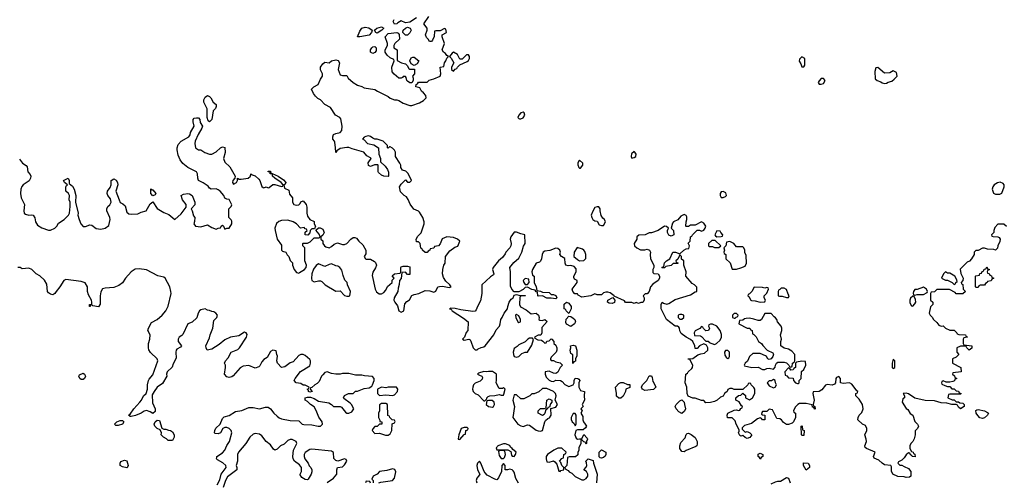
# Model space of a CAD drawing. Header units: inches. Extents: x 2601469 to 2753575, y 449403 to 582909.
# Tile 325 of 350: x 2702326 to 2711371, y 501494 to 505748. Entities that reach past the tile are written whole.
import ezdxf

# ---------------------------------------------------------------- set-up
doc = ezdxf.new("R2010")
doc.units = ezdxf.units.IN
doc.header["$MEASUREMENT"] = 0
doc.layers.add('C7500', color=7, linetype='Continuous')
doc.layers.add('C7510', color=7, linetype='Continuous')

msp = doc.modelspace()

# ---------------------------------------------------------------- linework, layer by layer
at = {"layer": 'C7500', "color": 4, "elevation": 4}
for points in [[(2702324, 504464), (2702352, 504430), (2702386.8, 504406.8), (2702394, 504394), (2702400.7, 504350), (2702423.5, 504323.5), (2702427.3, 504310), (2702424.9, 504290), (2702413.8, 504266.2), (2702358.8, 504230), (2702344.7, 504215.3), (2702336.3, 504190), (2702333.4, 504150), (2702340.5, 504110), (2702370.6, 504049.4), (2702362.8, 503990), (2702366, 503970), (2702379.8, 503959.8), (2702410, 503951), (2702430, 503954.8), (2702450.7, 503950.7), (2702464.9, 503924.9), (2702470.6, 503890), (2702490, 503857.3), (2702530, 503834.8), (2702590, 503811.3), (2702610, 503811.3), (2702650, 503831.3), (2702668.7, 503850), (2702683.7, 503876.3), (2702734, 503910), (2702774, 503950), (2702784, 503970), (2702789, 504030), (2702788.9, 504068.9), (2702779, 504090), (2702784, 504130), (2702775.3, 504150), (2702748.9, 504171.1), (2702748.9, 504211.1), (2702755.3, 504224.7), (2702766, 504230), (2702738, 504250), (2702729, 504269), (2702770, 504291.3), (2702782, 504270), (2702782, 504242), (2702810, 504218), (2702826.8, 504190), (2702841, 504130), (2702838, 504070), (2702862.8, 503970), (2702861, 503950), (2702871, 503910), (2702887.3, 503870), (2702910, 503846.8), (2702930, 503844.9), (2702970, 503860.7), (2702990, 503858.8), (2703030, 503828), (2703070, 503823), (2703110, 503830.7), (2703143.7, 503856.3), (2703158, 503910), (2703155.1, 503930), (2703125.2, 503990), (2703125.2, 504010), (2703137.2, 504030), (2703154.3, 504045.7), (2703165.1, 504070), (2703159.7, 504099.7), (2703135.1, 504130), (2703129.3, 504150), (2703132.7, 504170), (2703156.2, 504203.8), (2703166, 504230), (2703165.2, 504270), (2703190, 504286), (2703213.2, 504273.2), (2703226, 504250), (2703226.8, 504230), (2703210.6, 504170), (2703239.1, 504090), (2703250, 504067.7), (2703274.9, 504054.9), (2703295.2, 504035.2), (2703310, 503978), (2703330, 503962.8), (2703350, 503958.8), (2703410, 503962), (2703441.2, 503978.8), (2703488, 503990), (2703524.7, 504055.3), (2703550, 504072), (2703590, 504011), (2703650, 503976), (2703696.7, 503956.7), (2703750, 503911.3), (2703810, 503962.8), (2703856.4, 504023.6), (2703854, 504050), (2703821.2, 504090), (2703808, 504130), (2703830, 504142.8), (2703870.7, 504150.7), (2703886.4, 504146.4), (2703911, 504131), (2703936, 504070), (2703935.3, 504044.7), (2703902, 504010), (2703911.3, 503991.3), (2703923.5, 503943.5), (2703934, 503930), (2703932.7, 503892.7), (2703924.7, 503870), (2703942, 503850), (2703990, 503844), (2704050, 503861), (2704090, 503836), (2704130, 503822.8), (2704150, 503832), (2704170, 503834), (2704178, 503850), (2704190, 503858), (2704198, 503850), (2704210, 503822), (2704230, 503832), (2704250, 503832), (2704275.3, 503870), (2704275.3, 503895.3), (2704268.4, 503908.4), (2704246, 503930), (2704247.3, 504007.3), (2704268, 504030), (2704273.6, 504046.4), (2704250, 504095.3), (2704230, 504098), (2704210, 504108), (2704202, 504130), (2704169, 504170), (2704150, 504182.7), (2704130, 504192.7), (2704086, 504190), (2704070, 504198), (2704056, 504216), (2704010, 504248.7), (2703968.7, 504268.7), (2703962, 504290), (2703959, 504330), (2703950, 504348), (2703870, 504389.2), (2703825.6, 504425.6), (2703800.1, 504460.1), (2703782.5, 504502.5), (2703773.2, 504550), (2703773.2, 504570), (2703780.9, 504599.1), (2703809.4, 504630.6), (2703881.2, 504670), (2703892, 504688), (2703896, 504710), (2703929, 504770), (2703919, 504810), (2703919, 504830), (2703930, 504841), (2703950, 504846), (2703970, 504844.7), (2703981, 504830), (2703982.8, 504802.8), (2704004.7, 504770), (2704000.7, 504750), (2703966.4, 504693.6), (2703938.8, 504630), (2703936, 504610), (2703942, 504570), (2703970, 504552), (2703990, 504551.3), (2704026, 504526), (2704070, 504511.3), (2704090, 504511.3), (2704130, 504531.3), (2704170, 504570.7), (2704190, 504578.8), (2704210, 504572), (2704213.7, 504526.3), (2704198.8, 504470), (2704210, 504438), (2704255.3, 504395.3), (2704304.7, 504310), (2704302, 504290), (2704284.7, 504270), (2704282, 504250), (2704290, 504234), (2704318, 504250), (2704326, 504270), (2704328, 504292), (2704342, 504282), (2704361, 504281), (2704426, 504290), (2704446, 504310), (2704450, 504332), (2704462, 504322), (2704490, 504312), (2704522, 504282), (2704531.3, 504270), (2704550, 504214), (2704563.6, 504203.6), (2704570, 504202), (2704590, 504212), (2704610, 504202), (2704616.4, 504203.6), (2704650, 504231.3), (2704671.1, 504231.1), (2704730, 504214), (2704742, 504218), (2704746, 504230), (2704728, 504250), (2704669.3, 504289.3), (2704648.7, 504310), (2704647.3, 504327.3), (2704628, 504330), (2704626, 504346), (2704608, 504350), (2704610, 504354), (2704630, 504354), (2704634, 504334), (2704646, 504334), (2704702, 504310), (2704750, 504276), (2704771, 504250), (2704763.6, 504236.4), (2704754, 504230), (2704758, 504198), (2704799.6, 504179.6), (2704803.6, 504143.6), (2704832, 504110), (2704831, 504070), (2704844.7, 504050), (2704870, 504041), (2704890, 504044.7), (2704903.1, 504056.9), (2704910, 504074), (2704930, 504082), (2704958, 504050), (2704965.4, 504025.4), (2704964, 503970), (2704970, 503942), (2704990, 503911.3), (2705030, 503892), (2705032, 503870), (2705042, 503850), (2705034, 503826), (2705010, 503826), (2704994, 503810), (2704991.6, 503788.4), (2704972.7, 503767.3), (2704948.7, 503768.7), (2704950, 503794), (2704966, 503810), (2704962, 503822), (2704950, 503826), (2704938, 503838), (2704906, 503830), (2704868, 503870), (2704838, 503890), (2704790, 503904), (2704730, 503902), (2704706.4, 503893.6), (2704686.4, 503873.6), (2704671.3, 503830), (2704671.6, 503808.4), (2704691.3, 503730), (2704730, 503674), (2704732, 503630), (2704741, 503621), (2704770.8, 503610.8), (2704784.5, 503584.5), (2704798, 503570), (2704810, 503534), (2704831.6, 503511.6), (2704832, 503490), (2704846, 503450), (2704870, 503422), (2704890, 503418), (2704898, 503422), (2704942, 503450), (2704959, 503470), (2704962, 503490), (2704944, 503530), (2704946, 503650), (2704928.4, 503668.4), (2704926, 503690), (2704930, 503694), (2704970, 503692), (2704982, 503698), (2704994.6, 503705.4), (2705030, 503742), (2705078, 503742), (2705086, 503750), (2705076.4, 503776.4), (2705046, 503814), (2705070, 503834), (2705087.3, 503832.7), (2705110, 503822), (2705122, 503790), (2705110, 503766), (2705094, 503750), (2705094, 503730), (2705110, 503714), (2705111.3, 503690), (2705127.1, 503667.1), (2705138.8, 503658.8), (2705170, 503651), (2705190, 503661), (2705216.5, 503683.5), (2705244.7, 503695.3), (2705290, 503682), (2705310, 503682), (2705330, 503690.8), (2705369.6, 503730.4), (2705390, 503744), (2705406, 503746), (2705419.8, 503739.8), (2705441, 503710), (2705479.1, 503679.1), (2705506, 503630), (2705504.7, 503595.3), (2705492, 503570), (2705502, 503550), (2705510, 503546), (2705550, 503544.7), (2705585.4, 503525.4), (2705595.3, 503515.3), (2705604.7, 503490), (2705595.3, 503464.7), (2705570, 503426), (2705565.4, 503394.6), (2705591, 503270), (2705605.2, 503245.2), (2705628.1, 503228.1), (2705650, 503226.8), (2705670, 503238), (2705690, 503262), (2705705.6, 503294.4), (2705748, 503330), (2705748.4, 503351.6), (2705766, 503370), (2705747.3, 503392.7), (2705768.4, 503411.6), (2705822, 503418), (2705826, 503430), (2705826, 503470), (2705830, 503474), (2705850, 503482), (2705890, 503482), (2705910, 503474), (2705910, 503406), (2705890, 503406), (2705870, 503426), (2705838, 503422), (2705832, 503368), (2705814, 503350), (2705812.7, 503312.7), (2705802, 503278), (2705801, 503250), (2705764.9, 503190), (2705764, 503170), (2705770.8, 503150), (2705796.3, 503116.3), (2705810, 503072), (2705830, 503058), (2705855.3, 503070), (2705864.7, 503135.3), (2705883.1, 503156.9), (2705908.4, 503171.6), (2705930, 503212), (2705950, 503222), (2705991.6, 503231.6), (2706050, 503258.8), (2706094, 503254), (2706130, 503242), (2706148.4, 503251.6), (2706168.4, 503291.6), (2706184, 503296), (2706210, 503297.1), (2706270, 503286.3), (2706288.7, 503290), (2706277, 503310), (2706242.3, 503342.3), (2706218, 503378), (2706209.2, 503410), (2706212.3, 503450), (2706222, 503490), (2706234, 503510), (2706239, 503570), (2706278, 503622), (2706324.5, 503655.5), (2706350, 503666.8), (2706368.7, 503710), (2706348, 503730), (2706310, 503745.2), (2706250, 503752), (2706207.9, 503732.1), (2706190, 503686), (2706174, 503670), (2706138, 503662), (2706130, 503648), (2706098, 503642), (2706094, 503630), (2706079.6, 503620.4), (2706070, 503606), (2706050, 503606), (2706026, 503630), (2706022, 503642), (2706010, 503646), (2706006, 503690), (2705990, 503706), (2705970, 503706), (2705968, 503730), (2705983.1, 503756.9), (2706012.9, 503787.1), (2706042, 503870), (2706042, 503890), (2706028.7, 503930), (2705998.6, 503978.6), (2705990, 503988.7), (2705946, 504006), (2705912.7, 504052.7), (2705894.8, 504094.8), (2705878, 504118), (2705858, 504130), (2705825.6, 504165.6), (2705815.3, 504210), (2705830, 504234), (2705870, 504274), (2705890, 504254), (2705910, 504254), (2705926, 504270), (2705894.6, 504334.6), (2705873.6, 504353.6), (2705844, 504364), (2705827.3, 504387.3), (2705826, 504410), (2705818, 504430), (2705779, 504490), (2705777.2, 504530), (2705770, 504548), (2705750, 504568), (2705730, 504578), (2705722, 504578), (2705710, 504566), (2705706, 504570), (2705706, 504590), (2705666, 504630), (2705610, 504648.7), (2705588.9, 504648.9), (2705570, 504658), (2705550, 504675.3), (2705530, 504679), (2705506, 504674), (2705491.6, 504668.4), (2705474, 504650), (2705490, 504642), (2705522, 504610), (2705578, 504598), (2705622, 504570), (2705626, 504510), (2705641, 504470), (2705641, 504441), (2705682, 504402), (2705704.7, 504370), (2705712.7, 504347.3), (2705714, 504310), (2705710, 504306), (2705670, 504308), (2705650, 504318), (2705623.1, 504343.1), (2705618, 504350), (2705618, 504410), (2705614.6, 504414.6), (2705585.4, 504414.6), (2705550, 504398), (2705530, 504406), (2705528.4, 504431.6), (2705555.3, 504470), (2705550, 504478), (2705516.4, 504496.4), (2705488, 504530), (2705380.2, 504560.2), (2705350, 504573.2), (2705330, 504573.2), (2705270, 504562), (2705238, 504542), (2705230, 504526), (2705228.7, 504570), (2705220.4, 504620.4), (2705218, 504630), (2705202, 504650), (2705202, 504670), (2705210, 504692), (2705230, 504702), (2705270, 504711.3), (2705284, 504730), (2705288.9, 504768.9), (2705276.4, 504836.4), (2705268.4, 504848.4), (2705228, 504870), (2705180.2, 504940.2), (2705130, 504968), (2705088.7, 505010), (2705064.5, 505024.5), (2705044.1, 505044.1), (2705024, 505070), (2705008, 505110), (2705028, 505130), (2705069.1, 505150.9), (2705090, 505202), (2705108.7, 505230), (2705108.7, 505250), (2705090, 505286), (2705089.3, 505310), (2705110, 505342), (2705130, 505358), (2705170, 505352), (2705189.3, 505370.7), (2705230, 505378), (2705251.1, 505371.1), (2705264.7, 505350), (2705252, 505290), (2705270, 505242), (2705290, 505234), (2705330, 505234), (2705344.7, 505210), (2705391, 505170), (2705430, 505146), (2705470, 505134.8), (2705490, 505122.8), (2705590, 505106), (2705612, 505090), (2705710, 505041), (2705730, 505026.8), (2705770, 505011), (2705790, 505011), (2705810, 505004), (2705850, 504979.1), (2705910, 504958), (2705930, 504958), (2705998, 504982), (2706034.2, 505005.8), (2706059, 505030), (2706058, 505050), (2706036.5, 505076.5), (2706018, 505090), (2706002, 505122), (2705966, 505130), (2705967.3, 505152.7), (2705982, 505158), (2705990, 505174), (2706070, 505174), (2706088.7, 505191.3), (2706130, 505202.8), (2706188, 505230), (2706195.3, 505250), (2706188.4, 505311.6), (2706222, 505318), (2706228, 505350), (2706242, 505370), (2706250, 505394), (2706266, 505410), (2706250, 505418), (2706237.2, 505437.2), (2706218, 505450), (2706208, 505470), (2706228.7, 505530), (2706208, 505590), (2706206, 505610), (2706246, 505630), (2706242, 505662), (2706230, 505666), (2706190, 505646), (2706150, 505646), (2706138, 505642), (2706132.7, 505592.7), (2706119.6, 505560.4), (2706110, 505546), (2706090, 505546), (2706078, 505570), (2706064.7, 505584.7), (2706055.3, 505610), (2706068, 505650), (2706068, 505670), (2706038, 505710), (2706084.1, 505775.9)], [(2705970, 505765.2), (2705910, 505724), (2705870, 505719), (2705830, 505738), (2705799.6, 505720.4), (2705790, 505708.7), (2705770, 505708), (2705758, 505730), (2705766, 505750)], [(2710000, 502357.2), (2709970, 502395.3), (2709950, 502408), (2709890, 502402), (2709866, 502410), (2709868, 502450), (2709850, 502468), (2709830, 502458), (2709824.7, 502450), (2709822, 502410), (2709810, 502398), (2709790, 502388.7), (2709745.4, 502394.6), (2709730, 502388), (2709694.8, 502345.2), (2709670.7, 502329.3), (2709614, 502326), (2709612, 502310), (2709624.7, 502250), (2709614, 502210), (2709618, 502198), (2709632, 502190), (2709634, 502170), (2709630, 502166), (2709622, 502182), (2709610, 502186), (2709606, 502206), (2709550, 502218), (2709490, 502218), (2709474, 502210), (2709450, 502186), (2709434, 502150), (2709438, 502138), (2709454, 502130), (2709452, 502090), (2709434, 502050), (2709422, 502038), (2709390, 502026), (2709370, 502026), (2709343.1, 502043.1), (2709326, 502070), (2709310, 502078), (2709282, 502082), (2709242, 502162), (2709210, 502166), (2709190, 502146), (2709150, 502146), (2709143.6, 502136.4), (2709142, 502122), (2709150, 502114), (2709172.7, 502112.7), (2709172.7, 502067.3), (2709148.4, 502068.4), (2709142, 502082), (2709130, 502086), (2709103.6, 502076.4), (2709050, 502035.3), (2708983.6, 502016.4), (2708963.6, 501996.4), (2708963.6, 501983.6), (2708990, 501954), (2709010, 501962), (2709034, 501950), (2709052, 501930), (2709032.7, 501907.3), (2709010, 501898), (2708990, 501906), (2708970, 501926), (2708950, 501918), (2708943.1, 501923.1), (2708928.7, 501950), (2708936.4, 501963.6), (2708936.4, 501976.4), (2708909, 502029), (2708899, 502059), (2708870, 502088), (2708827.3, 502087.3), (2708826, 502110), (2708830, 502131.3), (2708890, 502158), (2708910, 502162), (2708930, 502154), (2708942, 502158), (2708950, 502174), (2708962, 502178), (2708966, 502190), (2708956.4, 502196.4), (2708934.6, 502234.6), (2708906, 502250), (2708906, 502270), (2708930, 502292), (2708950, 502294), (2708970, 502314), (2708992.7, 502292.7), (2708994, 502270), (2709018, 502258), (2709030, 502252), (2709058, 502270), (2709078, 502310), (2709078, 502350), (2709070, 502366), (2709046, 502390), (2709042, 502402), (2709030, 502406), (2709018, 502402), (2709014, 502390), (2708970, 502346), (2708890, 502348), (2708870, 502358), (2708850, 502358), (2708831.6, 502348.4), (2708824.7, 502330), (2708802, 502310), (2708790, 502286), (2708763.6, 502276.4), (2708734, 502250), (2708710, 502238), (2708671.1, 502228.9), (2708630, 502226), (2708610, 502246), (2708590, 502246), (2708530, 502268.7), (2708508.4, 502268.4), (2708467.3, 502287.3), (2708458, 502310), (2708455.3, 502370), (2708438, 502410), (2708446, 502490), (2708462, 502498), (2708466, 502510), (2708500.4, 502539.6), (2708508, 502550), (2708508.7, 502570), (2708482, 502622), (2708466, 502626), (2708466, 502630), (2708510, 502632), (2708554.6, 502665.4), (2708583.1, 502676.9), (2708618, 502682), (2708648, 502710), (2708648, 502730), (2708635.3, 502755.3), (2708610, 502768), (2708570, 502748), (2708550, 502726), (2708530, 502726), (2708528, 502750), (2708508.4, 502788.4), (2708488.4, 502808.4), (2708449.1, 502829.1), (2708403.1, 502863.1), (2708390, 502886), (2708388, 502910), (2708380.4, 502920.4), (2708368.7, 502928.7), (2708348, 502930), (2708268, 502990), (2708218, 503090), (2708218, 503130), (2708228.4, 503151.6), (2708241, 503141), (2708270, 503131.3), (2708290, 503138), (2708346.3, 503173.7), (2708490, 503218), (2708530, 503244.7), (2708546, 503250), (2708547.3, 503287.3), (2708526, 503310), (2708503.1, 503323.1), (2708446, 503390), (2708448, 503430), (2708426, 503490), (2708426, 503530), (2708407.3, 503547.3), (2708406, 503570), (2708390, 503586), (2708372.7, 503547.3), (2708354, 503530), (2708358, 503518), (2708372.7, 503512.7), (2708372.7, 503507.3), (2708330, 503506), (2708311.3, 503488.7), (2708262, 503478), (2708250, 503466), (2708230, 503466), (2708226, 503470), (2708242, 503478), (2708248.9, 503511.1), (2708268.7, 503531.3), (2708298, 503550), (2708326, 503610), (2708351.1, 503611.1), (2708390, 503594), (2708426, 503630), (2708450, 503642), (2708474.6, 503645.4), (2708478, 503670), (2708466, 503694), (2708486, 503710), (2708488.4, 503751.6), (2708502, 503758), (2708506, 503770), (2708550, 503814), (2708570, 503814), (2708590, 503802), (2708610, 503812), (2708622, 503830), (2708628, 503850), (2708610, 503878), (2708590, 503888), (2708530, 503858), (2708490, 503858), (2708470, 503846), (2708450, 503846), (2708446, 503850), (2708448, 503890), (2708455.3, 503910), (2708454.6, 503934.6), (2708448.4, 503948.4), (2708430, 503958), (2708399.6, 503940.4), (2708371.3, 503908.7), (2708331.6, 503888.4), (2708323.6, 503876.4), (2708312, 503830), (2708332, 503810), (2708334, 503770), (2708310, 503758), (2708290, 503768), (2708278, 503790), (2708278, 503810), (2708286, 503830), (2708267.3, 503847.3), (2708250, 503848), (2708190, 503808.7), (2708130, 503788), (2708110, 503788), (2708071.1, 503768.9), (2708012.7, 503767.3), (2707994, 503750), (2707994, 503730), (2707972, 503690), (2707974, 503670), (2707994, 503650), (2708030, 503632), (2708070, 503632), (2708090, 503638), (2708112, 503630), (2708122, 503610), (2708118, 503590), (2708122, 503550), (2708152, 503490), (2708152, 503470), (2708142, 503450), (2708143.6, 503423.6), (2708152.7, 503412.7), (2708191.3, 503411.3), (2708204.7, 503390), (2708204.7, 503370), (2708192, 503350), (2708143.5, 503316.5), (2708122, 503290), (2708110, 503248), (2708090, 503228), (2708072.7, 503227.3), (2708054, 503210), (2708062, 503190), (2708062, 503170), (2708051.1, 503148.9), (2708032.7, 503147.3), (2708010, 503138), (2707990, 503146), (2707970, 503138), (2707950, 503146), (2707890, 503146), (2707882, 503162), (2707786, 503206), (2707786, 503210), (2707750, 503235.3), (2707730, 503242), (2707710, 503242), (2707690, 503235.3), (2707670, 503218), (2707630, 503218), (2707610, 503228), (2707571.6, 503208.4), (2707490, 503198), (2707455.3, 503215.3), (2707450, 503226), (2707427.3, 503227.3), (2707408.4, 503248.4), (2707402, 503270), (2707448, 503330), (2707446, 503350), (2707423.1, 503363.1), (2707416.4, 503376.4), (2707415.3, 503390), (2707437.2, 503430), (2707437.2, 503457.2), (2707418.6, 503478.6), (2707390, 503486.6), (2707365.4, 503485.4), (2707344, 503490), (2707337.2, 503510), (2707332.7, 503552.7), (2707302, 503570), (2707288.7, 503590), (2707293.2, 503610), (2707289, 503630), (2707270, 503642.7), (2707250, 503646), (2707195.5, 503624.5), (2707150, 503620.9), (2707134.8, 503610), (2707125.5, 503590), (2707121, 503550), (2707110, 503526), (2707102, 503518), (2707070, 503508), (2707038, 503450), (2707032, 503430), (2707038, 503398), (2707052, 503390), (2707052, 503330), (2707072, 503290), (2707078, 503258), (2707110, 503252), (2707130, 503242), (2707190, 503238), (2707210, 503222), (2707230, 503222), (2707252.7, 503212.7), (2707262, 503190), (2707250, 503182), (2707210, 503188), (2707170, 503186), (2707130, 503208), (2707090, 503206), (2707086, 503210), (2707082, 503242), (2707070, 503246), (2707062, 503262), (2707030, 503268), (2706990, 503288), (2706970, 503286), (2706950, 503266), (2706910, 503246), (2706870, 503246), (2706848, 503270), (2706836.4, 503296.4), (2706834, 503430), (2706828, 503470), (2706865.2, 503514.8), (2706910, 503556), (2706939.3, 503610), (2706955.1, 503664.9), (2706968.7, 503690), (2706966, 503770), (2706930, 503778), (2706890, 503795.3), (2706870, 503795.3), (2706838.8, 503750), (2706831, 503730), (2706841, 503690), (2706838, 503670), (2706827.3, 503650), (2706791, 503610), (2706785.3, 503594.7), (2706759.9, 503560.1), (2706723.8, 503530), (2706676, 503470), (2706671, 503450), (2706682, 503410), (2706678, 503402), (2706650, 503384), (2706572, 503310), (2706570.6, 503230.6), (2706558.6, 503161.4), (2706530.5, 503110), (2706521, 503079), (2706510.8, 503069.2), (2706490, 503065.2), (2706379.3, 503079.3), (2706327.7, 503092.3), (2706286, 503094), (2706274, 503090), (2706286, 503086), (2706296.9, 503076.9), (2706298, 503070), (2706402.5, 503002.5), (2706444.7, 502970), (2706442, 502890), (2706427.1, 502872.9), (2706411.6, 502828.4), (2706394, 502810), (2706410, 502802), (2706451.3, 502811.3), (2706463.6, 502803.6), (2706471.6, 502791.6), (2706492, 502730), (2706510, 502712), (2706530, 502712), (2706539, 502721), (2706565.2, 502734.8), (2706590, 502741), (2706602, 502750), (2706681.2, 502850), (2706704.1, 502895.9), (2706734, 502930), (2706741.2, 502950), (2706745.2, 502990), (2706759, 503010), (2706775.3, 503050), (2706808, 503090), (2706808.9, 503111.1), (2706822, 503150), (2706842, 503178), (2706858, 503190), (2706870, 503214), (2706890, 503222), (2706910, 503214), (2706971.6, 503211.6), (2706970, 503208), (2706932.7, 503207.3), (2706922, 503198), (2706918, 503130), (2706926.8, 503106.8), (2706979.8, 503079.8), (2707023.6, 503043.6), (2707070.9, 503050.9), (2707091.3, 503030), (2707098, 503010), (2707094, 502990), (2707103.6, 502983.6), (2707130, 502982), (2707150, 502991.3), (2707172.7, 502972.7), (2707123.6, 502916.4), (2707122, 502870), (2707112.7, 502847.3), (2707090, 502846), (2707054, 502830), (2707058, 502818), (2707085.4, 502805.4), (2707119.6, 502799.6), (2707132.7, 502792.7), (2707150, 502774), (2707162, 502778), (2707167.3, 502792.7), (2707190, 502794), (2707210, 502812), (2707214, 502810), (2707234, 502790), (2707234, 502770), (2707250, 502754), (2707262, 502730), (2707262, 502710), (2707254, 502690), (2707210, 502646), (2707202, 502630), (2707203.6, 502623.6), (2707210, 502614), (2707230, 502614), (2707250, 502602), (2707290, 502592), (2707312, 502570), (2707291.1, 502548.9), (2707270, 502508), (2707250, 502495.3), (2707230, 502498), (2707190, 502517.2), (2707154, 502510), (2707152, 502490), (2707162, 502462), (2707190, 502432), (2707210, 502424.7), (2707230, 502422), (2707250, 502432), (2707294, 502430), (2707310, 502422), (2707334.8, 502394.8), (2707370, 502374.8), (2707410, 502391.3), (2707421.2, 502410), (2707421.2, 502430), (2707428.9, 502451.1), (2707454, 502450), (2707463.6, 502443.6), (2707471.3, 502430), (2707462, 502410), (2707462, 502370), (2707478, 502338), (2707514, 502330), (2707512, 502288), (2707516, 502250), (2707492, 502210), (2707502, 502190), (2707482, 502170), (2707492, 502150), (2707482, 502130), (2707498, 502098), (2707498, 502070), (2707504.7, 502050), (2707522, 502030), (2707532, 502010), (2707523.6, 501996.4), (2707502, 501978), (2707450, 501978), (2707434, 501970), (2707424.7, 501930), (2707439.6, 501899.6), (2707450, 501892), (2707467.3, 501892.7), (2707490, 501894), (2707510, 501934), (2707539.6, 501899.6), (2707542, 501890), (2707534, 501870), (2707534, 501850), (2707530, 501846), (2707522, 501862), (2707507.3, 501867.3), (2707490, 501886), (2707482, 501878), (2707482, 501850), (2707462, 501810), (2707462, 501790), (2707452.7, 501767.3), (2707452, 501748), (2707432, 501728), (2707372.7, 501727.3), (2707358, 501722), (2707351.6, 501648.4), (2707334, 501630), (2707338, 501618), (2707363.6, 501603.6), (2707374, 501590), (2707396.9, 501576.9), (2707427.5, 501547.5), (2707490, 501517.3), (2707510, 501516), (2707529.3, 501530.7), (2707544, 501550), (2707544, 501570), (2707533.6, 501593.6), (2707508.7, 501610), (2707530, 501634), (2707535.3, 501650), (2707534.6, 501674.6), (2707526, 501690), (2707548.7, 501711.3), (2707594, 501694), (2707596, 501670), (2707632, 501570), (2707624.7, 501490)], [(2704139.5, 501470), (2704163.3, 501516.7), (2704178, 501570), (2704223.7, 501630), (2704221.2, 501650), (2704193.3, 501673.3), (2704142, 501702), (2704135.3, 501710), (2704136.4, 501723.6), (2704138, 501730), (2704190, 501764.9), (2704209.4, 501790), (2704227.6, 501832.4), (2704252.7, 501870), (2704274, 501950), (2704268.7, 501970), (2704250, 501988.7), (2704230, 501999), (2704210, 501999), (2704190.8, 501989.2), (2704170.4, 501949.6), (2704150, 501939.3), (2704122, 501942), (2704115.3, 501950), (2704117.2, 501970), (2704127.2, 501992.8), (2704168.7, 502030), (2704190, 502082), (2704204.7, 502095.3), (2704250, 502107.3), (2704310, 502144.9), (2704365.6, 502154.4), (2704430, 502181), (2704470, 502182.8), (2704530, 502171), (2704583.6, 502183.6), (2704610, 502184.7), (2704631, 502171), (2704661, 502130), (2704690, 502101), (2704710, 502086), (2704730, 502078), (2704810, 502061), (2704890, 502058), (2704921, 502030), (2704935.5, 502024.5), (2705010, 502023.8), (2705069.1, 502010.9), (2705089, 502011), (2705108.7, 502030), (2705104, 502050), (2705073.8, 502093.8), (2705050, 502155.3), (2705030, 502188.7), (2704998, 502210), (2704970, 502238), (2704948, 502250), (2704948, 502270), (2704970, 502278), (2704996.9, 502276.9), (2705030, 502264.7), (2705070, 502238.8), (2705166.4, 502226.4), (2705191.1, 502211.1), (2705210, 502192), (2705271.6, 502191.6), (2705283.6, 502183.6), (2705318, 502138), (2705330, 502131.3), (2705350, 502131.3), (2705377.2, 502142.8), (2705395.3, 502170), (2705375.3, 502210), (2705363.2, 502223.2), (2705304.7, 502264.7), (2705302, 502270), (2705309, 502291), (2705346, 502310), (2705390, 502312), (2705410, 502331.3), (2705430, 502332), (2705490, 502358), (2705536.4, 502363.6), (2705560.4, 502379.6), (2705568, 502390), (2705582, 502430), (2705582, 502450), (2705568.4, 502468.4), (2705492.5, 502472.5), (2705470, 502479), (2705410, 502479.3), (2705350, 502493.2), (2705290, 502495.3), (2705270, 502488), (2705231, 502489), (2705190, 502493.6), (2705150, 502509.3), (2705130, 502502.7), (2705110, 502483.7), (2705099.3, 502470), (2705078.3, 502421.7), (2705058.8, 502401.2), (2705038, 502390), (2705010, 502366), (2704998, 502362), (2704994, 502350), (2705012, 502330), (2704990, 502322), (2704978, 502330), (2704978, 502338), (2704968, 502350), (2704982, 502358), (2704986, 502370), (2704950, 502388), (2704930, 502388), (2704910, 502402), (2704866, 502410), (2704848, 502430), (2704858, 502450), (2704907.2, 502512.8), (2704990, 502566), (2704998, 502590), (2704998, 502610), (2704990, 502624), (2704950, 502659), (2704930, 502668.7), (2704910, 502668.7), (2704890, 502659), (2704838.7, 502601.3), (2704810, 502591.3), (2704762.8, 502557.2), (2704730, 502548.7), (2704694, 502590), (2704688, 502610), (2704695.3, 502655.3), (2704688.4, 502668.4), (2704682, 502702), (2704650, 502708), (2704630, 502698), (2704598.8, 502641.2), (2704570, 502622), (2704550, 502602), (2704533.4, 502566.6), (2704524, 502556), (2704490, 502545.2), (2704430, 502569), (2704378, 502562), (2704350, 502548), (2704287.5, 502472.5), (2704275.9, 502464.1), (2704250, 502457.2), (2704230, 502464), (2704208.7, 502490), (2704215.3, 502550), (2704215.3, 502570), (2704208.7, 502590), (2704215.3, 502610), (2704241.2, 502638.8), (2704270, 502692), (2704330, 502716), (2704344, 502730), (2704408.7, 502830), (2704414.6, 502854.6), (2704406, 502870), (2704390, 502874), (2704338.8, 502841.2), (2704262, 502830), (2704210, 502804), (2704158, 502762), (2704090, 502719), (2704049.3, 502709.3), (2704039, 502730), (2704037.2, 502750), (2704070, 502822), (2704076, 502850), (2704099.3, 502910), (2704110, 502982), (2704138, 503010), (2704142, 503030), (2704129, 503049), (2704110, 503062), (2704090, 503064), (2704070, 503075.3), (2704050, 503078), (2704028.7, 503088.7), (2703990, 503080.9), (2703977.3, 503070), (2703966, 503050), (2703953.2, 503006.8), (2703910, 502965.2), (2703872, 502950), (2703825.4, 502854.6), (2703816.9, 502843.1), (2703791.6, 502828.4), (2703782, 502810), (2703782, 502790), (2703811.3, 502748.7), (2703803.6, 502736.4), (2703770, 502718), (2703764.7, 502710), (2703761, 502690), (2703763.6, 502636.4), (2703736.9, 502583.1), (2703727.1, 502552.9), (2703681, 502510), (2703676, 502490), (2703678, 502470), (2703636.8, 502403.2), (2703590, 502368), (2703561, 502330), (2703542.8, 502297.2), (2703546.4, 502226.4), (2703571.1, 502171.1), (2703570, 502146), (2703550, 502128), (2703523.1, 502143.1), (2703490, 502154), (2703470, 502148.7), (2703442, 502130), (2703388.4, 502108.4), (2703350, 502098), (2703340.4, 502100.4), (2703326, 502110), (2703340.4, 502119.6), (2703375.3, 502170), (2703430, 502231.3), (2703444, 502250), (2703462, 502290), (2703488.9, 502311.1), (2703501.2, 502350), (2703501.2, 502390), (2703509, 502430), (2703516, 502444), (2703550, 502482), (2703595.3, 502610), (2703588, 502630), (2703528.7, 502688.7), (2703513.6, 502713.6), (2703508.4, 502731.6), (2703508, 502770), (2703522, 502810), (2703524, 502850), (2703504, 502890), (2703508.7, 502910), (2703537.2, 502962.8), (2703590, 502991), (2703635.3, 503030), (2703670, 503072), (2703690, 503114), (2703717.2, 503230), (2703716, 503250), (2703706, 503290), (2703662, 503370), (2703650, 503379), (2703593.6, 503393.6), (2703490, 503449.2), (2703424.5, 503455.5), (2703387.5, 503452.5), (2703350.9, 503429.1), (2703298, 503370), (2703270.7, 503329.3), (2703236.8, 503303.2), (2703190, 503286), (2703110, 503279), (2703087.9, 503272.1), (2703070, 503246), (2703065.5, 503210), (2703066.8, 503133.2), (2703050, 503108.7), (2702998, 503118), (2702990, 503126), (2702978, 503122), (2702974, 503110), (2702968, 503110), (2702968.7, 503130), (2702987.3, 503132.7), (2702988.7, 503151.3), (2702985.2, 503170), (2702956.6, 503216.6), (2702949.2, 503250), (2702949, 503290), (2702928.9, 503328.9), (2702890, 503342), (2702750, 503359), (2702730, 503348.7), (2702694.8, 503290), (2702661, 503250), (2702650, 503228.7), (2702630, 503219), (2702610, 503224), (2702590, 503235.3), (2702581.2, 503250), (2702574.8, 503314.8), (2702552.5, 503352.5), (2702512.5, 503392.5), (2702478, 503410), (2702438, 503450), (2702410, 503464), (2702350, 503458), (2702330, 503468), (2702310, 503468)], [(2705150, 501492), (2705209.2, 501530.8), (2705238, 501570), (2705238, 501610), (2705246, 501630), (2705290, 501636), (2705310, 501656), (2705332.3, 501690), (2705324, 501704), (2705310, 501709), (2705250, 501689), (2705230, 501693.2), (2705212.3, 501712.3), (2705208.7, 501768.7), (2705190, 501782), (2705010, 501798), (2704990, 501794.5), (2704950, 501769.2), (2704940.4, 501750), (2704938, 501730), (2704944, 501710), (2704976, 501670), (2704986, 501646), (2705002, 501630), (2705011, 501610), (2705011, 501590), (2705004.7, 501570), (2704976, 501524), (2704970, 501518), (2704950, 501519), (2704918, 501538), (2704903.1, 501563.1), (2704902, 501570), (2704914, 501594), (2704915.3, 501630), (2704895.1, 501655.1), (2704849.7, 501689.7), (2704837.6, 501710), (2704835.1, 501730), (2704842.9, 501790), (2704872.3, 501850), (2704865.2, 501870), (2704830, 501887), (2704810, 501886.6), (2704790, 501878), (2704754.9, 501845.1), (2704721, 501830), (2704690, 501799), (2704670, 501789), (2704658, 501798), (2704630, 501837.2), (2704589.2, 501870), (2704550, 501922), (2704530, 501935.3), (2704490, 501944), (2704470, 501937.2), (2704441, 501910), (2704402, 501850), (2704337.3, 501770), (2704327.3, 501750), (2704325.5, 501690), (2704314.8, 501650), (2704321, 501630), (2704321, 501610), (2704236.4, 501543.6), (2704218, 501510), (2704194.2, 501445.8)], [(2706907.3, 501487.3), (2706883.7, 501530), (2706867.2, 501587.2), (2706859.6, 501599.6), (2706850, 501609.2), (2706830, 501615.3), (2706808.4, 501608.4), (2706786, 501610), (2706786, 501650), (2706770, 501666), (2706754, 501650), (2706752.7, 501592.7), (2706725.4, 501534.6), (2706710, 501518), (2706690, 501522), (2706620.1, 501560.1), (2706600.9, 501580.9), (2706592.5, 501592.5), (2706562, 501670), (2706550, 501688), (2706532, 501670), (2706524.7, 501650), (2706531.3, 501610), (2706552, 501570), (2706542, 501550), (2706526.4, 501533.6), (2706518, 501510), (2706524.7, 501490)], [(2705626, 501490), (2705643.1, 501496.9), (2705750, 501512), (2705770, 501532), (2705781.2, 501590), (2705772.5, 501612.5), (2705750, 501617.2), (2705698, 501602), (2705630, 501592.7), (2705610.8, 501569.2), (2705572, 501550), (2705562, 501522), (2705574, 501510), (2705574, 501490)], [(2705550, 501486), (2705542, 501502), (2705510, 501506), (2705502, 501490)], [(2709230, 501479.1), (2709270, 501499.1), (2709290, 501504.9), (2709315.1, 501504.9), (2709370, 501538), (2709390, 501532), (2709404, 501490)]]:
    msp.add_lwpolyline(points, dxfattribs=at)
for points in [[(2705450, 505589), (2705428.7, 505590), (2705450, 505642), (2705470, 505671.3), (2705501.2, 505678.8), (2705534, 505674), (2705564.7, 505650), (2705558, 505630), (2705535.9, 505604.1)], [(2705610, 505624), (2705598, 505630), (2705586, 505650), (2705608, 505670), (2705650, 505682), (2705672, 505670), (2705652, 505650)], [(2705870, 505606), (2705846, 505630), (2705848, 505650), (2705869.1, 505670.9), (2705890, 505678), (2705914, 505670), (2705922, 505650), (2705910, 505626), (2705890, 505606)], [(2705910, 505292), (2705952.7, 505292.7), (2705954, 505250), (2705934, 505230), (2705942, 505210), (2705942, 505190), (2705930, 505168), (2705910, 505168.7), (2705890, 505182), (2705882, 505190), (2705876.4, 505216.4), (2705870, 505226), (2705850, 505226), (2705843.6, 505216.4), (2705830, 505208.7), (2705810, 505208.7), (2705766, 505246), (2705749.3, 505269.3), (2705744, 505310), (2705766, 505370), (2705762, 505382), (2705730, 505398), (2705701.2, 505421.2), (2705682, 505450), (2705684, 505470), (2705704, 505510), (2705704, 505530), (2705684, 505590), (2705710, 505621), (2705790, 505631.3), (2705803.6, 505623.6), (2705812, 505612), (2705814, 505570), (2705772, 505530), (2705762, 505510), (2705762, 505490), (2705794, 505470), (2705792.7, 505372.7), (2705834, 505350), (2705870, 505342), (2705885.4, 505325.4), (2705899.6, 505299.6)], [(2705570, 505438), (2705549, 505450), (2705549.4, 505470.6), (2705562, 505490), (2705570, 505498), (2705590, 505502), (2705602, 505490), (2705599.6, 505460.4), (2705590, 505446)], [(2705950, 505326), (2705923.1, 505343.1), (2705908.7, 505368.7), (2705923.1, 505396.9), (2705936.4, 505403.6), (2705950, 505404.7), (2705994, 505370), (2705976.9, 505343.1)], [(2706310, 505448), (2706299.6, 505440.4), (2706274, 505410), (2706290, 505394), (2706314, 505350), (2706294, 505310), (2706294, 505290), (2706310, 505274), (2706327.3, 505292.7), (2706342, 505298), (2706347.3, 505312.7), (2706368, 505332), (2706436.4, 505363.6), (2706450, 505374), (2706458, 505390), (2706458, 505410), (2706450, 505426), (2706430, 505426), (2706390, 505386), (2706370, 505386), (2706348.4, 505428.4)], [(2709510, 505406), (2709490, 505386), (2709485.4, 505365.4), (2709502, 505342), (2709510, 505314), (2709530, 505314), (2709538, 505330), (2709538, 505390)], [(2709710, 505206), (2709690, 505206), (2709670, 505186), (2709662, 505170), (2709670, 505154), (2709690, 505154), (2709710, 505162), (2709726, 505190)], [(2704070, 504809.2), (2704058, 504818), (2704048.7, 504850), (2704047.3, 504927.3), (2704018, 504990), (2704018, 505010), (2704030, 505034), (2704050, 505052), (2704070, 505042), (2704082, 505030), (2704102, 504990), (2704131.6, 504968.4), (2704132, 504950), (2704124.7, 504930), (2704102, 504910), (2704090.8, 504830)], [(2706950, 504898), (2706930, 504892.3), (2706910.8, 504870), (2706903, 504850), (2706910, 504838.8), (2706917.3, 504837.3), (2706930, 504836.3), (2706950, 504844), (2706966, 504870), (2706959.3, 504890)], [(2707970, 504535.3), (2707946, 504514), (2707942, 504490), (2707950, 504474), (2707970, 504482), (2707986, 504490), (2707988, 504510), (2707978, 504530)], [(2707470, 504455.3), (2707462, 504450), (2707452, 504430), (2707452.7, 504412.7), (2707462, 504390), (2707470, 504382), (2707478, 504382), (2707498, 504410), (2707498, 504430)], [(2703542, 504182), (2703550, 504182), (2703578, 504150), (2703570, 504138), (2703550, 504128), (2703529.4, 504149.4), (2703530, 504191.3)], [(2708790, 504168), (2708770, 504166), (2708762, 504150), (2708762, 504130), (2708770, 504114), (2708790, 504112), (2708810, 504122), (2708818, 504130), (2708814.6, 504154.6)], [(2707630, 504028), (2707610, 504022), (2707590, 503988), (2707576, 503950), (2707581, 503930), (2707592, 503910), (2707610, 503898), (2707630, 503894), (2707650, 503862), (2707670, 503854), (2707690, 503854), (2707708, 503890), (2707698, 503910), (2707682, 503922), (2707668.4, 503948.4), (2707658, 503990), (2707658, 504010), (2707647.3, 504027.3)], [(2708730, 503806), (2708712, 503770), (2708719.6, 503759.6), (2708730, 503752), (2708770, 503754), (2708782, 503758), (2708786, 503770), (2708766, 503790), (2708762, 503802)], [(2707448.2, 503651.8), (2707418.8, 503610), (2707418, 503570), (2707450, 503542), (2707470, 503532), (2707510, 503534), (2707527.3, 503552.7), (2707528, 503590), (2707516.5, 503616.5), (2707509, 503629), (2707496.5, 503636.5)], [(2708716.4, 503716.4), (2708683.6, 503716.4), (2708654, 503690), (2708654, 503670), (2708663.6, 503663.6), (2708690, 503662), (2708710, 503654), (2708750, 503654), (2708766, 503670)], [(2708850, 503708), (2708818, 503702), (2708814, 503670), (2708794, 503650), (2708802, 503630), (2708794, 503610), (2708798, 503598), (2708814, 503590), (2708814, 503550), (2708851.6, 503511.6), (2708870, 503454), (2708910, 503454), (2708950, 503466), (2708990, 503482), (2709002, 503510), (2709000.4, 503580.4), (2708988.4, 503608.4), (2708988, 503630), (2708978, 503650), (2708970, 503658), (2708910, 503658), (2708886, 503690)], [(2705190, 503502), (2705170, 503498), (2705130, 503478), (2705070, 503502), (2705050, 503488.7), (2705024.9, 503455.1), (2705010.7, 503410), (2705008, 503368), (2705011.3, 503350), (2705030, 503336), (2705070, 503346), (2705090, 503346), (2705101, 503341), (2705131.1, 503311.1), (2705230, 503252), (2705270, 503254), (2705310, 503212), (2705330, 503204.7), (2705350, 503204.7), (2705358, 503210), (2705364, 503250), (2705338, 503310), (2705335.3, 503330), (2705314, 503354), (2705296.5, 503396.5), (2705284.7, 503444.7), (2705268, 503470), (2705250, 503482), (2705230, 503484)], [(2706970, 503368), (2706952, 503350), (2706958, 503330), (2706970, 503312), (2706990, 503314), (2707006, 503330), (2707002, 503362)], [(2709072.7, 503287.3), (2709051.1, 503248.9), (2709030, 503226), (2709018, 503222), (2709014, 503210), (2709023.6, 503203.6), (2709042, 503170), (2709050, 503164.7), (2709083.6, 503163.6), (2709130, 503152), (2709170, 503154), (2709178, 503170), (2709166, 503190), (2709166, 503210), (2709190, 503234), (2709206, 503270), (2709202, 503282), (2709190, 503286), (2709170, 503278), (2709150, 503286)], [(2707770, 503138), (2707740.4, 503140.4), (2707726, 503150), (2707728, 503170), (2707774, 503194), (2707794, 503170), (2707790, 503148)], [(2709350, 503278), (2709322, 503278), (2709310, 503266), (2709298, 503262), (2709294, 503250), (2709294, 503210), (2709304.7, 503204.7), (2709330, 503204.7), (2709370, 503192), (2709390, 503194), (2709394, 503210), (2709384.7, 503224.7), (2709370, 503268)], [(2707370, 503046), (2707346, 503070), (2707342, 503082), (2707329, 503090), (2707329, 503131), (2707348.9, 503151.1), (2707370, 503142), (2707391.3, 503110), (2707392, 503090)], [(2706890, 503038), (2706882, 503030), (2706884.7, 503010), (2706902, 502970), (2706910, 502964.7), (2706926, 502970), (2706928, 502990), (2706910, 503026)], [(2707390, 502926), (2707350, 502948), (2707344.7, 502964.7), (2707345.6, 502994.4), (2707370, 503022), (2707390, 503018), (2707410, 503004.7), (2707424.7, 502990), (2707431.3, 502970), (2707422, 502950)], [(2708410, 503038), (2708390, 503038), (2708374, 503030), (2708374, 503010), (2708390, 502994), (2708410, 502994), (2708426, 503010), (2708426, 503030)], [(2708910, 503046), (2708890, 503046), (2708874, 503030), (2708874, 503010), (2708890, 503002), (2708898, 503002), (2708907.3, 503012.7), (2708922, 503018), (2708926, 503030)], [(2709230, 503046), (2709170, 503046), (2709142, 502990), (2709130, 502982), (2709110, 502982), (2709070, 502995.3), (2709030, 503002), (2708999.6, 503000.4), (2708983.6, 502996.4), (2708970, 502986), (2708938, 502982), (2708934, 502950), (2709010, 502912), (2709034, 502910), (2709038, 502898), (2709054, 502890), (2709058, 502858), (2709070, 502854), (2709090.9, 502830.9), (2709112, 502790), (2709142, 502770), (2709151.6, 502751.6), (2709194, 502710), (2709243.6, 502683.6), (2709251, 502671), (2709244.7, 502650), (2709231, 502629), (2709210, 502622), (2709198, 502630), (2709188, 502650), (2709178, 502658), (2709130, 502678), (2709062, 502678), (2709032, 502650), (2709010.9, 502609.1), (2708992, 502590), (2708982, 502570), (2708984.7, 502564.7), (2709051.1, 502551.1), (2709110, 502552), (2709150, 502532), (2709170, 502532), (2709190, 502542), (2709210, 502544.7), (2709250, 502534), (2709267.3, 502552.7), (2709268.4, 502571.6), (2709278, 502590), (2709290, 502598), (2709350, 502598), (2709371.6, 502591.6), (2709392.7, 502572.7), (2709398, 502558), (2709410, 502554), (2709422, 502558), (2709426, 502590), (2709442, 502598), (2709446, 502610), (2709446, 502670), (2709420.4, 502700.4), (2709390, 502718), (2709348.4, 502728.4), (2709318, 502750), (2709318, 502790), (2709326, 502810), (2709315.3, 502850), (2709328.7, 502890), (2709329, 502910), (2709322, 502930), (2709288, 502970), (2709282, 502990), (2709270, 503008), (2709256.4, 503016.4)], [(2708690, 502948), (2708672.7, 502947.3), (2708658, 502942), (2708654, 502930), (2708662, 502910), (2708654, 502890), (2708628.4, 502888.4), (2708607.3, 502907.3), (2708602, 502922), (2708590, 502926), (2708572.7, 502907.3), (2708530, 502886), (2708522, 502870), (2708524.7, 502844.7), (2708579.6, 502839.6), (2708590, 502834), (2708630, 502792), (2708650, 502791.3), (2708661, 502781), (2708710, 502762), (2708728.4, 502771.6), (2708760.4, 502799.6), (2708774, 502830), (2708772.9, 502852.9), (2708762, 502890), (2708730, 502928.7)], [(2707038, 502818), (2707010, 502818), (2706994, 502810), (2706970, 502786), (2706910, 502758), (2706896.9, 502743.1), (2706870, 502726), (2706858, 502690), (2706861, 502670), (2706870, 502652), (2706890, 502646), (2706910, 502652), (2706940.4, 502679.6), (2706970, 502692), (2706990, 502692), (2707030, 502754), (2707046, 502806)], [(2707410, 502586), (2707406, 502590), (2707407.3, 502667.3), (2707390, 502678), (2707382, 502710), (2707388, 502730), (2707386, 502750), (2707410, 502754), (2707432, 502750), (2707444.7, 502710), (2707443.6, 502656.4), (2707432, 502630), (2707431.6, 502608.4), (2707418, 502602)], [(2708830, 502706), (2708810, 502706), (2708802, 502690), (2708803.6, 502663.6), (2708818, 502638), (2708830, 502634), (2708842, 502638), (2708846, 502650), (2708846, 502690)], [(2709510, 502608), (2709462, 502598), (2709454, 502590), (2709451.6, 502548.4), (2709438, 502542), (2709432.7, 502527.3), (2709410, 502526), (2709402, 502542), (2709390, 502546), (2709354, 502510), (2709358, 502478), (2709372.7, 502472.7), (2709390, 502454), (2709432.7, 502452.7), (2709434, 502430), (2709454, 502410), (2709470, 502402), (2709478, 502402), (2709486, 502410), (2709486, 502430), (2709506, 502450), (2709508.4, 502511.6), (2709528.4, 502531.6), (2709548, 502570), (2709546, 502606)], [(2702890, 502438), (2702878, 502450), (2702869, 502470), (2702876.4, 502483.6), (2702910, 502498), (2702922, 502490), (2702932, 502470), (2702922, 502450), (2702910, 502438)], [(2706633.6, 502513.6), (2706610, 502508.7), (2706590, 502512.3), (2706542, 502498), (2706532, 502490), (2706550, 502478), (2706571.1, 502471.1), (2706576.9, 502456.9), (2706576, 502444), (2706555.3, 502424.7), (2706510, 502406), (2706496.3, 502390), (2706488.2, 502370), (2706484.9, 502350), (2706491, 502330), (2706510, 502311), (2706538.8, 502298.8), (2706590, 502242), (2706598, 502242), (2706618, 502262), (2706618, 502270), (2706630, 502282), (2706646, 502290), (2706690, 502291.3), (2706730, 502302), (2706750, 502294), (2706770, 502294), (2706774.6, 502305.4), (2706786, 502350), (2706770, 502366), (2706762, 502358), (2706750, 502355.3), (2706730, 502358), (2706702, 502410), (2706707.3, 502432.7), (2706707.3, 502487.3), (2706670, 502513.2)], [(2708070, 502338), (2708046, 502350), (2708040.4, 502360.4), (2708038, 502370), (2708046, 502390), (2708088.4, 502431.6), (2708110, 502472), (2708130, 502474), (2708136.9, 502456.9), (2708141, 502421), (2708151.3, 502410), (2708171.3, 502370), (2708150, 502348)], [(2707910, 502392), (2707930, 502392), (2707930, 502366), (2707894, 502350), (2707891.6, 502328.4), (2707870, 502286), (2707850, 502268.7), (2707828.7, 502268.7), (2707807.3, 502287.3), (2707808, 502310), (2707798, 502370), (2707830, 502402), (2707850, 502412), (2707871.1, 502411.1)], [(2709250, 502438), (2709231.6, 502428.4), (2709212.7, 502427.3), (2709194, 502410), (2709210, 502382), (2709250, 502362), (2709266, 502370), (2709278, 502390), (2709268.4, 502408.4), (2709266, 502430)], [(2705789.1, 502369.1), (2705710.9, 502369.1), (2705690, 502364), (2705650, 502368), (2705614, 502350), (2705614, 502310), (2705632.7, 502292.7), (2705690, 502298.8), (2705750, 502291), (2705770, 502298), (2705796, 502330), (2705801.2, 502350)], [(2707170, 502358), (2707130, 502358), (2707095.3, 502324.7), (2707051.6, 502308.4), (2707030, 502308), (2707011.3, 502288.7), (2706958, 502262), (2706930, 502262), (2706890, 502298), (2706870, 502298), (2706854.8, 502250), (2706871, 502190), (2706856, 502090), (2706903, 502030), (2706930, 502012.7), (2706951.9, 502008.1), (2706990, 502022.8), (2707010, 502018.8), (2707070, 501974.8), (2707090, 501966), (2707110, 501964.7), (2707130, 501972), (2707149, 502051), (2707156.4, 502063.6), (2707178, 502082), (2707192.9, 502087.1), (2707208.7, 502110), (2707206, 502174), (2707250, 502186), (2707268, 502210), (2707246, 502250), (2707254, 502290), (2707248.7, 502310), (2707230, 502328.7)], [(2705690, 502218), (2705650, 502218), (2705632.7, 502207.3), (2705632, 502150), (2705622, 502130), (2705622, 502090), (2705634, 502066), (2705634, 502054), (2705654, 502050), (2705654, 502030), (2705630, 502028), (2705610, 502008), (2705590, 502006), (2705570, 501986), (2705564.7, 501970), (2705590, 501942), (2705630, 501944.7), (2705686.4, 501926.4), (2705710, 501927.3), (2705730, 501941), (2705745.2, 501970), (2705747.3, 502032.7), (2705770, 502042), (2705774.6, 502054.6), (2705770, 502066), (2705747.3, 502067.3), (2705726, 502090), (2705722, 502102), (2705708.4, 502108.4), (2705706, 502210)], [(2706667.3, 502247.3), (2706632.7, 502247.3), (2706618, 502242), (2706612, 502210), (2706634, 502190), (2706670, 502184.7), (2706678, 502190), (2706688, 502210), (2706686, 502230)], [(2707130, 502108), (2707088.9, 502128.9), (2707088.7, 502150), (2707110, 502171.3), (2707147.3, 502172.7), (2707162, 502178), (2707168, 502250), (2707190, 502262), (2707214, 502250), (2707214, 502230), (2707203.6, 502216.4), (2707194, 502186), (2707178, 502182), (2707174, 502170), (2707158, 502162), (2707151.6, 502128.4), (2707143.6, 502116.4)], [(2708410, 502126), (2708382, 502142), (2708358, 502170), (2708348, 502190), (2708358, 502210), (2708390, 502242), (2708410, 502254), (2708431.6, 502231.6), (2708432, 502210), (2708442, 502170), (2708432.7, 502147.3)], [(2707410, 502128), (2707391.3, 502090), (2707391.6, 502071.6), (2707402, 502050), (2707418, 502038), (2707430, 502014), (2707438, 502030), (2707438, 502110), (2707430, 502126)], [(2703230, 502015.3), (2703210, 502018), (2703198, 502030), (2703218, 502050), (2703250, 502061), (2703270, 502062), (2703282, 502050), (2703270, 502029.2)], [(2703650, 501982), (2703670, 501982), (2703692.7, 501972.7), (2703710, 501972), (2703730, 501958), (2703744.7, 501930), (2703746, 501910), (2703730, 501878), (2703690, 501878), (2703674.6, 501894.6), (2703646, 501910), (2703626, 501930), (2703628, 501950), (2703616.4, 501976.4), (2703590, 501988.7), (2703569, 502010), (2703561.2, 502030), (2703570, 502051.3), (2703590, 502064.7), (2703610, 502062), (2703631.3, 501991.3)], [(2706438, 501998), (2706410, 501998), (2706382, 501990), (2706358.8, 501930), (2706354, 501894), (2706354, 501890), (2706370, 501887.3), (2706410, 501934), (2706422, 501938), (2706426, 501970), (2706442, 501978), (2706446, 501990)], [(2708430, 501775.3), (2708410, 501778), (2708390, 501806), (2708389.1, 501830.9), (2708399, 501861), (2708438, 501902), (2708450, 501934), (2708458, 501942), (2708470, 501944.7), (2708494.8, 501934.8), (2708530, 501904.7), (2708551, 501870), (2708550.9, 501849.1), (2708546, 501830), (2708538, 501822), (2708450, 501788)], [(2709510, 501926), (2709508, 501930), (2709506, 502010), (2709510, 502014), (2709514, 502010), (2709518, 501978), (2709534, 501970), (2709530, 501926)], [(2706790, 501849.2), (2706770, 501849), (2706718, 501830), (2706716.9, 501823.1), (2706702, 501810), (2706710, 501794), (2706811.6, 501791.6), (2706838, 501778), (2706843.6, 501743.6), (2706850, 501734), (2706870, 501732), (2706882, 501750), (2706888, 501770), (2706870, 501788), (2706855.3, 501795.3), (2706850, 501806), (2706836.4, 501816.4), (2706830, 501832.7)], [(2706767.3, 501787.3), (2706730, 501786), (2706723.6, 501776.4), (2706730, 501742), (2706750, 501712), (2706770, 501712), (2706779, 501721), (2706788, 501750), (2706782, 501782)], [(2707270, 501808), (2707232, 501790), (2707176, 501750), (2707164, 501730), (2707162.8, 501710), (2707170, 501682), (2707190, 501678), (2707230, 501692), (2707243.6, 501683.6), (2707262, 501662), (2707278, 501598), (2707290, 501594), (2707298, 501602), (2707310, 501604.7), (2707326, 501610), (2707326, 501630), (2707306, 501650), (2707296.4, 501676.4), (2707286, 501690), (2707307.3, 501712.7), (2707322, 501718), (2707326, 501750), (2707342, 501758), (2707346, 501770), (2707307.3, 501807.3)], [(2707670, 501715.3), (2707658, 501718), (2707648.9, 501728.9), (2707648.7, 501770), (2707670, 501792), (2707711.3, 501770), (2707711.3, 501750), (2707705.4, 501734.6), (2707690, 501722)], [(2709130, 501706), (2709122, 501722), (2709108.7, 501730), (2709110, 501754), (2709130, 501762), (2709154, 501750), (2709154, 501730), (2709138, 501722)], [(2703310, 501626), (2703270, 501635.3), (2703250, 501648), (2703248.7, 501671.3), (2703255.3, 501684.7), (2703290, 501698), (2703310.7, 501690.7), (2703322, 501650), (2703314, 501626)], [(2709550, 501606), (2709528, 501650), (2709526, 501674), (2709570, 501671.3), (2709582, 501650), (2709582, 501630)]]:
    msp.add_lwpolyline(points, close=True, dxfattribs=at)
at = {"layer": 'C7510', "color": 4, "elevation": 4}
for points in [[(2710210, 505308), (2710190, 505306), (2710181, 505270), (2710184, 505204), (2710202, 505190), (2710236.3, 505176.3), (2710250, 505166), (2710270, 505161), (2710290, 505164.7), (2710305.6, 505174.4), (2710337.2, 505182.8), (2710360.4, 505199.6), (2710386, 505230), (2710382, 505262), (2710350, 505278), (2710319.6, 505260.4), (2710270, 505255.3)], [(2711332.5, 504252.5), (2711310, 504246.6), (2711278.8, 504230), (2711264.9, 504210), (2711260.7, 504190), (2711271.3, 504151.3), (2711290, 504144.7), (2711330, 504144.7), (2711350, 504154), (2711368.7, 504210), (2711368.7, 504230), (2711362, 504242)], [(2711110, 503286), (2711106, 503290), (2711106, 503390), (2711110, 503394), (2711142, 503398), (2711147.3, 503412.7), (2711162, 503418), (2711167.3, 503432.7), (2711182, 503438), (2711187.3, 503452.7), (2711202, 503458), (2711210, 503474), (2711218, 503458), (2711234, 503450), (2711218, 503442), (2711214, 503430), (2711218, 503418), (2711232.7, 503412.7), (2711238, 503398), (2711252.7, 503392.7), (2711258, 503378), (2711274, 503370), (2711258, 503362), (2711250, 503346), (2711218, 503342), (2711214, 503330), (2711198, 503322), (2711190, 503306), (2711150, 503306), (2711138, 503302), (2711130, 503286)], [(2710830, 503428), (2710812, 503410), (2710794, 503370), (2710830, 503354), (2710850, 503354), (2710892, 503332), (2710910, 503314), (2710922, 503318), (2710927.3, 503332.7), (2710938, 503342), (2710936.4, 503356.4), (2710918, 503390), (2710870, 503418), (2710850, 503418)], [(2710630, 503288), (2710570, 503268), (2710550, 503268), (2710538, 503250), (2710534, 503234), (2710538, 503218), (2710550, 503214), (2710570, 503222), (2710630, 503222), (2710662, 503238), (2710666, 503250), (2710658, 503270)], [(2710530, 503206), (2710510, 503186), (2710502, 503170), (2710503.6, 503143.6), (2710518, 503118), (2710530, 503114), (2710550, 503134), (2710558, 503150), (2710556.4, 503176.4), (2710542, 503202)], [(2710350, 502626), (2710342, 502590), (2710342, 502550), (2710350, 502542), (2710366, 502550), (2710366, 502610)], [(2711170, 502080.9), (2711147.6, 502087.6), (2711127.6, 502107.6), (2711114, 502130), (2711110, 502154), (2711118, 502162), (2711130, 502164.7), (2711190, 502151.3), (2711217.3, 502137.3), (2711224.7, 502130), (2711216, 502110), (2711190, 502086.6)]]:
    msp.add_lwpolyline(points, close=True, dxfattribs=at)
msp.add_lwpolyline([(2711392.7, 503847.3), (2711367.3, 503867.3), (2711312.7, 503867.3), (2711283.6, 503836.4), (2711274, 503810), (2711274, 503790), (2711254, 503770), (2711258, 503758), (2711270, 503754), (2711311.6, 503751.6), (2711323.6, 503743.6), (2711332, 503730), (2711331.1, 503708.9), (2711312, 503670), (2711310, 503646), (2711290, 503628), (2711275.3, 503635.3), (2711216.4, 503636.4), (2711190, 503648), (2711170, 503648), (2711130, 503626), (2711110, 503626), (2711094, 503610), (2711094, 503590), (2711071.3, 503548.7), (2711051.3, 503528.7), (2711030, 503518), (2710966.4, 503453.6), (2710972.7, 503412.7), (2710992, 503370), (2710991.6, 503348.4), (2710974, 503330), (2710978, 503318), (2710991.6, 503311.6), (2710994, 503270), (2711014, 503250), (2710991.6, 503228.4), (2710930, 503228), (2710919, 503239), (2710868.4, 503268.4), (2710750, 503266), (2710730, 503246), (2710698, 503242), (2710694, 503230), (2710694, 503170), (2710714, 503150), (2710714, 503130), (2710692.7, 503107.3), (2710682, 503050), (2710691.6, 503031.6), (2710710, 503014), (2710722, 502990), (2710750, 502964.7), (2710770, 502938), (2710790, 502931.3), (2710810, 502932), (2710831.1, 502911.1), (2710870, 502892), (2710910, 502892), (2710934, 502870), (2710938, 502858), (2710952.7, 502852.7), (2711014, 502850), (2711018, 502838), (2711034, 502830), (2710998, 502822), (2710994, 502810), (2710994, 502770), (2710998, 502758), (2711072, 502750), (2711072.7, 502727.3), (2711050, 502708.7), (2711026, 502730), (2711022, 502742), (2711010, 502746), (2710970, 502746), (2710934, 502730), (2710934, 502690), (2710954, 502670), (2710930, 502646), (2710894, 502630), (2710894, 502590), (2710971.1, 502551.1), (2710974, 502510), (2710898, 502502), (2710894, 502490), (2710912.7, 502472.7), (2710918, 502458), (2710934, 502450), (2710918, 502442), (2710912.7, 502427.3), (2710899.6, 502420.4), (2710870, 502415.3), (2710836.4, 502416.4), (2710810, 502426), (2710798, 502422), (2710794, 502410), (2710798, 502398), (2710823.6, 502383.6), (2710850, 502374), (2710870, 502374), (2710890, 502354), (2710910, 502354), (2710930, 502334), (2710951.6, 502331.6), (2710958, 502318), (2710974, 502310), (2710970, 502306), (2710870, 502306), (2710858, 502302), (2710854, 502270), (2710892.7, 502252.7), (2710911.6, 502251.6), (2710930, 502234), (2710950, 502234), (2710963.6, 502223.6), (2710990, 502222), (2711002, 502210), (2711002, 502190), (2710969.1, 502169.1), (2710950, 502186), (2710942, 502202), (2710930, 502208.7), (2710890, 502209), (2710843.1, 502223.1), (2710790, 502224), (2710730, 502242), (2710645.2, 502245.2), (2710548.4, 502268.4), (2710490, 502308), (2710470, 502315.3), (2710442, 502310), (2710454, 502290), (2710454, 502270), (2710438, 502262), (2710434, 502230), (2710470, 502174), (2710483.6, 502163.6), (2710505.4, 502125.4), (2710530.9, 502110.9), (2710550, 502054), (2710574, 502030), (2710582, 502010), (2710574, 501990), (2710552.7, 501967.3), (2710552, 501930), (2710544.7, 501895.3), (2710532, 501870), (2710512, 501850), (2710502, 501830), (2710503.6, 501803.6), (2710518, 501778), (2710532.7, 501772.7), (2710538, 501758), (2710550, 501754), (2710551, 501729), (2710526, 501730), (2710522, 501742), (2710510, 501746), (2710502, 501762), (2710490, 501766), (2710470, 501748), (2710450, 501718), (2710430, 501698), (2710398, 501682), (2710394, 501670), (2710412.7, 501652.7), (2710430, 501652), (2710450, 501638), (2710490, 501622), (2710512.7, 501592.7), (2710514, 501550), (2710499.6, 501540.4), (2710470, 501538), (2710450, 501546), (2710392.7, 501547.3), (2710348, 501568), (2710336.4, 501596.4), (2710335.3, 501635.3), (2710328, 501648), (2710270, 501655.3), (2710248.7, 501668.7), (2710218, 501698), (2710176.4, 501716.4), (2710168.9, 501731.1), (2710186, 501770), (2710105.2, 501805.2), (2710094.6, 501814.6), (2710088.7, 501830), (2710104, 501870), (2710102, 501890), (2710088.7, 501930), (2710108, 501970), (2710108, 501990), (2710095.3, 502015.3), (2710068.9, 502028.9), (2710026, 502070), (2710028, 502090), (2710038, 502110), (2710063.1, 502136.9), (2710074, 502170), (2710068, 502210), (2710038, 502258), (2710006, 502290), (2710008.7, 502311.3), (2710022, 502318), (2710026, 502330), (2710016.4, 502336.4), (2710000, 502357.2)], dxfattribs=at)

doc.saveas('drawing.dxf')
